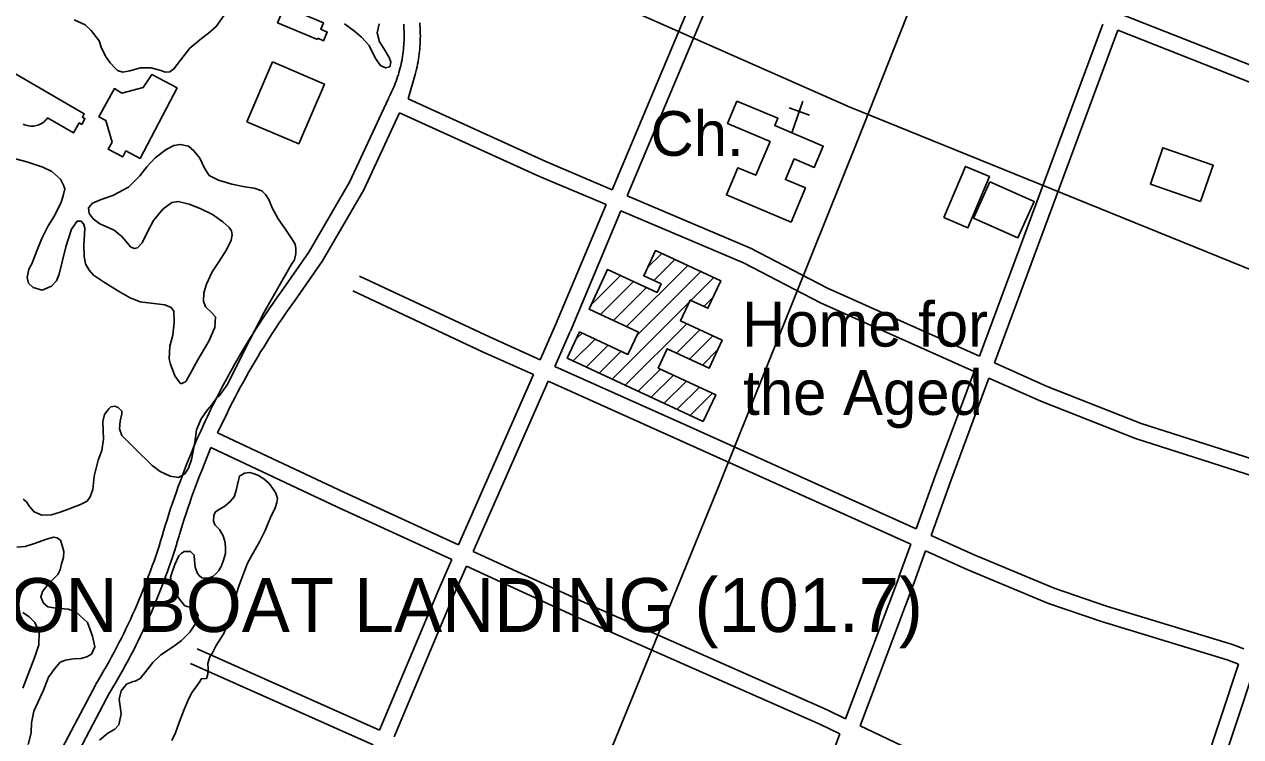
# Model space of a CAD drawing. Extents: x 3651524 to 3689615, y 505651 to 531377.
# Drawn here: x 3662222 to 3664478, y 518426 to 519748 of the extents above; entities that cross this region are included whole.
import ezdxf

# ---------------------------------------------------------------- set-up
doc = ezdxf.new("R2010")
doc.units = 0
for name, color, linetype in [('V-BLDG-IDEN', 7, 'Continuous'), ('V-BLDG-OTLN', 7, 'Continuous'), ('V-CHAN-NAID', 7, 'Continuous'), ('V-ROAD-CNTR', 7, 'Continuous'), ('V-SITE-OTLN', 7, 'Continuous'), ('V-SITE-OTLN-IDEN', 7, 'Continuous'), ('V-SITE-VEGE', 7, 'Continuous')]:
    doc.layers.add(name, color=color, linetype=linetype)

msp = doc.modelspace()

# ---------------------------------------------------------------- linework, layer by layer
at = {"layer": 'V-BLDG-OTLN'}
for p, q in [((3663377.669, 519296.845), (3663403.812, 519322.987)), ((3663388.968, 519272.788), (3663427.959, 519311.78)), ((3663338.695, 519187.161), (3663452.107, 519300.572)), ((3663357.507, 519170.617), (3663476.255, 519289.365)), ((3663273.155, 519227.687), (3663327.567, 519282.098)), ((3663290.398, 519209.574), (3663351.715, 519270.891)), ((3663458.084, 519235.839), (3663500.403, 519278.158)), ((3663314.546, 519198.368), (3663375.864, 519259.684)), ((3663312, 519089.755), (3663454.816, 519232.571)), ((3663482.232, 519224.632), (3663498.911, 519241.31)), ((3663336.149, 519078.549), (3663450.152, 519192.552)), ((3663431.09, 519138.135), (3663474.3, 519181.345)), ((3663239.553, 519123.374), (3663280.222, 519164.044)), ((3663245.714, 519164.891), (3663256.073, 519175.25)), ((3663455.238, 519126.927), (3663498.448, 519170.138)), ((3663263.702, 519112.168), (3663304.371, 519152.837)), ((3663287.851, 519100.962), (3663328.52, 519141.631)), ((3663479.386, 519115.72), (3663507.593, 519143.927)), ((3663360.298, 519067.343), (3663401.394, 519108.439)), ((3663384.447, 519056.136), (3663425.542, 519097.231)), ((3663408.596, 519044.93), (3663449.69, 519086.024)), ((3663432.745, 519033.724), (3663473.839, 519074.817)), ((3663456.894, 519022.517), (3663497.987, 519063.61))]:
    msp.add_line(p, q, dxfattribs=at)
for points in [[(3662765.301, 519719.919), (3662691.325, 519750.714), (3662703.892, 519780.904), (3662776.301, 519750.759), (3662771.3, 519738.742), (3662783.434, 519733.687), (3662776.733, 519717.59), (3662766.163, 519721.991)], [(3662682.077, 519678.35), (3662778.185, 519637.2), (3662730.618, 519526.104), (3662634.51, 519567.254)], [(3662504.992, 519629.997), (3662436.132, 519499.308), (3662409.959, 519513.099), (3662404.085, 519501.95), (3662377.299, 519516.063), (3662384.234, 519529.223), (3662372.818, 519569.767), (3662359.785, 519576.374), (3662388.608, 519628.867), (3662402.404, 519620.253), (3662442.041, 519630.712), (3662458.009, 519654.751)], [(3664403.292, 519419.127), (3664310.199, 519451.526), (3664333.665, 519518.95), (3664426.758, 519486.551)], [(3663927.06, 519389.309), (3663967.151, 519484.222), (3664011.77, 519465.375), (3663971.679, 519370.462)], [(3664012.704, 519455.859), (3664094.914, 519418.959), (3664064.66, 519351.556), (3663982.45, 519388.456)], [(3663481.043, 519011.311), (3663228.771, 519128.378), (3663251.505, 519177.37), (3663341.302, 519135.699), (3663360.49, 519177.046), (3663269.294, 519219.368), (3663303.574, 519293.233), (3663395.397, 519250.619), (3663402.723, 519266.404), (3663370.485, 519281.366), (3663392.285, 519328.337), (3663513.246, 519272.197), (3663489.586, 519221.219), (3663456.643, 519236.508), (3663438.708, 519197.863), (3663515.981, 519162.001), (3663491.823, 519109.948), (3663414.026, 519146.054), (3663397.424, 519110.281), (3663504.016, 519060.812)]]:
    msp.add_lwpolyline(points, close=True, dxfattribs=at)
msp.add_lwpolyline([(3662173.411, 519673.716), (3662332.78, 519581.636), (3662329.198, 519575.434), (3662334.074, 519572.618), (3662328.072, 519562.233), (3662323.316, 519564.979), (3662312.656, 519546.531), (3662264.792, 519574.187), (3662263.046, 519571.959), (3662261.129, 519569.872), (3662259.056, 519567.943), (3662256.84, 519566.179), (3662254.493, 519564.594), (3662252.029, 519563.197), (3662249.463, 519561.995), (3662246.813, 519561), (3662244.093, 519560.211), (3662241.32, 519559.638), (3662238.51, 519559.284), (3662235.682, 519559.151), (3662232.854, 519559.237), (3662230.038, 519559.542), (3662227.257, 519560.068), (3662224.525, 519560.807), (3662221.856, 519561.76), (3662219.274, 519562.917)], dxfattribs=at)
at = {"layer": 'V-ROAD-CNTR'}
for points in [[(3663301.041, 518380.368), (3663511.662, 518896.118), (3663766.875, 519532.093), (3664020.41, 520173.263), (3664817.741, 522182.033), (3665161.065, 522975.03)], [(3663312.189, 519441.203), (3663565.036, 520043.059)], [(3663339.813, 519429.502), (3663592.362, 520030.648)], [(3663751.689, 519594.986), (3663264.262, 519810.546)], [(3664260.317, 519765.083), (3664558.788, 519647.67), (3664804.808, 519575.366)], [(3662897.075, 519610.789), (3662899.131, 519614.723), (3662901.059, 519618.574), (3662902.92, 519622.458), (3662904.712, 519626.375), (3662906.435, 519630.322), (3662908.088, 519634.299), (3662909.673, 519638.305), (3662911.187, 519642.337), (3662912.63, 519646.395), (3662914.001, 519650.479), (3662915.302, 519654.585), (3662916.529, 519658.713), (3662917.685, 519662.863), (3662918.768, 519667.032), (3662919.777, 519671.219), (3662920.713, 519675.423), (3662921.575, 519679.643), (3662922.363, 519683.877), (3662923.078, 519688.126), (3662923.718, 519692.385), (3662924.282, 519696.654), (3662924.773, 519700.935), (3662925.188, 519705.221), (3662925.527, 519709.514), (3662925.792, 519713.814), (3662925.982, 519718.117), (3662926.096, 519722.422), (3662926.134, 519726.731), (3662926.099, 519731.038), (3662925.987, 519735.342), (3662925.799, 519739.643), (3662925.536, 519743.944), (3662925.198, 519748.238)], [(3662933.307, 519609.873), (3662945.359, 519650.413), (3662946.655, 519655.067), (3662947.87, 519659.744), (3662949.003, 519664.443), (3662950.053, 519669.159), (3662951.021, 519673.895), (3662951.905, 519678.645), (3662952.706, 519683.41), (3662953.424, 519688.189), (3662954.058, 519692.98), (3662954.607, 519697.781), (3662955.074, 519702.591), (3662955.455, 519707.41), (3662955.752, 519712.232), (3662955.964, 519717.059), (3662956.092, 519721.89), (3662956.136, 519726.721), (3662956.095, 519731.554), (3662955.969, 519736.386), (3662955.759, 519741.213), (3662955.464, 519746.036), (3662955.086, 519750.852)], [(3663993.568, 519132.176), (3664221.961, 519747.934)], [(3664021.014, 519119.906), (3664249.883, 519736.95)], [(3664249.882, 519736.951), (3664549.048, 519619.264), (3664795.522, 519546.827)], [(3662698.04, 519251.75), (3662749.156, 519325.341), (3662824.757, 519454.822), (3662896.759, 519610.148)], [(3662933.307, 519609.873), (3663189.189, 519493.305), (3663312.188, 519441.204)], [(3662722.68, 519234.637), (3662774.468, 519309.195), (3662851.379, 519440.92), (3662917.71, 519584.012)], [(3662917.71, 519584.012), (3663177.117, 519465.837), (3663300.569, 519413.546)], [(3664701.504, 519209.379), (3663751.689, 519594.986)], [(3663339.812, 519429.504), (3663568.461, 519332.653), (3663711.468, 519258.296), (3663993.569, 519132.178)], [(3663206.721, 519190.155), (3663300.569, 519413.545)], [(3663234.378, 519178.535), (3663328.193, 519401.844)], [(3663328.193, 519401.845), (3663555.671, 519305.491), (3663698.414, 519231.271), (3663983.113, 519103.991)], [(3662843.467, 519280.689), (3663084.189, 519167.926), (3663178.234, 519125.683)], [(3662479.988, 518807.967), (3662483.106, 518818.358), (3662486.317, 518828.778), (3662489.605, 518839.176), (3662492.97, 518849.547), (3662496.413, 518859.895), (3662499.932, 518870.215), (3662503.527, 518880.51), (3662507.198, 518890.778), (3662510.946, 518901.018), (3662514.769, 518911.23), (3662518.668, 518921.414), (3662522.642, 518931.568), (3662526.691, 518941.693), (3662530.815, 518951.787), (3662535.014, 518961.85), (3662539.288, 518971.883), (3662543.635, 518981.883), (3662548.057, 518991.85), (3662552.552, 519001.784), (3662557.12, 519011.685), (3662561.763, 519021.553), (3662566.478, 519031.384), (3662571.266, 519041.182), (3662576.127, 519050.943), (3662581.06, 519060.668), (3662586.064, 519070.356), (3662591.14, 519080.007), (3662596.288, 519089.619), (3662601.506, 519099.194), (3662606.796, 519108.729), (3662612.155, 519118.225), (3662617.586, 519127.681), (3662623.086, 519137.097), (3662628.657, 519146.472), (3662634.295, 519155.804), (3662640.004, 519165.095), (3662645.78, 519174.343), (3662651.626, 519183.549), (3662657.539, 519192.71), (3662663.52, 519201.828), (3662669.569, 519210.901), (3662675.685, 519219.929), (3662681.867, 519228.911), (3662688.116, 519237.847), (3662694.425, 519246.727), (3662698.182, 519251.951)], [(3662830.741, 519253.521), (3663071.679, 519140.658), (3663166.11, 519098.241)], [(3662579.714, 518990.14), (3662598.17, 519027.91), (3662602.931, 519037.471), (3662607.764, 519046.998), (3662612.666, 519056.488), (3662617.64, 519065.943), (3662622.682, 519075.359), (3662627.794, 519084.738), (3662632.976, 519094.079), (3662638.227, 519103.383), (3662643.546, 519112.645), (3662648.934, 519121.869), (3662654.391, 519131.052), (3662659.915, 519140.194), (3662665.506, 519149.295), (3662671.166, 519158.355), (3662676.892, 519167.373), (3662682.685, 519176.348), (3662688.544, 519185.28), (3662694.469, 519194.167), (3662700.461, 519203.011), (3662706.517, 519211.811), (3662712.638, 519220.564), (3662718.831, 519229.282), (3662722.538, 519234.436)], [(3663206.829, 519190.407), (3663178.235, 519125.683)], [(3663234.27, 519178.283), (3663205.601, 519113.39)], [(3663205.6, 519113.39), (3663450.365, 519003.445), (3663876.01, 518812.08)], [(3664021.014, 519119.908), (3664118.587, 519076.286), (3664293.008, 519007.671), (3664589.186, 518912.653)], [(3663166.111, 519098.242), (3663026.646, 518782.563)], [(3663876.01, 518812.078), (3663911.711, 518911.484), (3663983.114, 519103.99)], [(3663903.455, 518799.739), (3663939.893, 518901.198), (3664010.56, 519091.719)], [(3664010.558, 519091.721), (3664106.967, 519048.62), (3664282.924, 518979.401), (3664579.904, 518884.124)], [(3663193.478, 519085.949), (3663053.911, 518770.041)], [(3663193.476, 519085.949), (3663438.069, 518976.081), (3663865.839, 518783.76)], [(3662579.714, 518990.14), (3662814.118, 518880.173), (3663026.645, 518782.563)], [(3662508.722, 518799.345), (3662511.808, 518809.63), (3662514.953, 518819.838), (3662518.175, 518830.022), (3662521.472, 518840.183), (3662524.843, 518850.319), (3662528.29, 518860.429), (3662531.813, 518870.514), (3662535.41, 518880.572), (3662539.08, 518890.604), (3662542.825, 518900.608), (3662546.644, 518910.584), (3662550.538, 518920.53), (3662567.43, 518962.766)], [(3662567.43, 518962.766), (3662801.486, 518852.961), (3663014.521, 518755.119)], [(3662354.341, 518523.744), (3662359.394, 518532.135), (3662364.348, 518540.512), (3662369.233, 518548.93), (3662374.051, 518557.387), (3662378.798, 518565.883), (3662383.478, 518574.417), (3662388.087, 518582.989), (3662392.626, 518591.598), (3662397.096, 518600.244), (3662401.495, 518608.925), (3662405.824, 518617.643), (3662410.083, 518626.395), (3662414.269, 518635.18), (3662418.384, 518644), (3662422.428, 518652.854), (3662426.4, 518661.74), (3662430.299, 518670.656), (3662434.125, 518679.605), (3662437.879, 518688.586), (3662441.56, 518697.595), (3662445.168, 518706.635), (3662448.702, 518715.702), (3662452.163, 518724.799), (3662455.549, 518733.924), (3662458.862, 518743.075), (3662462.099, 518752.253), (3662465.263, 518761.458), (3662468.351, 518770.687), (3662471.364, 518779.941), (3662474.302, 518789.22), (3662477.165, 518798.522), (3662479.98, 518807.941), (3662480.005, 518808.023)], [(3662380.041, 518508.268), (3662385.156, 518516.761), (3662390.234, 518525.348), (3662395.241, 518533.976), (3662400.179, 518542.645), (3662405.046, 518551.353), (3662409.842, 518560.101), (3662414.567, 518568.889), (3662419.22, 518577.712), (3662423.802, 518586.574), (3662428.311, 518595.473), (3662432.748, 518604.409), (3662437.113, 518613.379), (3662441.405, 518622.386), (3662445.622, 518631.426), (3662449.766, 518640.5), (3662453.838, 518649.608), (3662457.835, 518658.75), (3662461.757, 518667.923), (3662465.605, 518677.126), (3662469.378, 518686.361), (3662473.076, 518695.627), (3662476.698, 518704.922), (3662480.245, 518714.247), (3662483.717, 518723.6), (3662487.112, 518732.98), (3662490.431, 518742.387), (3662493.673, 518751.822), (3662496.839, 518761.283), (3662499.928, 518770.769), (3662502.94, 518780.28), (3662505.873, 518789.814), (3662508.702, 518799.279), (3662508.705, 518799.289)], [(3663903.454, 518799.741), (3663983.606, 518763.706), (3664132.083, 518701.77), (3664228.806, 518668.835), (3664462.693, 518597.262), (3664483.443, 518589.242)], [(3663843.959, 518722.836), (3663865.839, 518783.759)], [(3663872.193, 518712.696), (3663893.284, 518771.42)], [(3663893.283, 518771.422), (3663971.678, 518736.177), (3664121.461, 518673.696), (3664219.58, 518640.285), (3664452.883, 518568.89), (3664473.997, 518560.728)], [(3663014.521, 518755.119), (3662990.811, 518701.454), (3662880.148, 518438.655)], [(3663053.91, 518770.041), (3663260.609, 518675.109), (3663710.916, 518476.171), (3663745.008, 518459.734)], [(3663041.786, 518742.597), (3663018.359, 518689.57), (3662907.555, 518426.437)], [(3663041.786, 518742.597), (3663248.287, 518647.755), (3663698.336, 518448.931), (3663734.404, 518431.542)], [(3663844.036, 518723.046), (3663745.008, 518459.734)], [(3663872.116, 518712.486), (3663772.14, 518446.653)], [(3662541.875, 518589.463), (3662880.148, 518438.654)], [(3662529.659, 518562.063), (3662868.502, 518411)], [(3664473.997, 518560.728), (3664375.075, 518262.126)], [(3664502.013, 518549.903), (3664403.702, 518253.142)], [(3662245.933, 518318.441), (3662353.926, 518523.009)], [(3662272.463, 518304.435), (3662380.456, 518509.003)], [(3663772.139, 518446.653), (3663848.661, 518409.76), (3663936.643, 518377.071), (3664020.131, 518348.05), (3664203.19, 518310.736), (3664272.569, 518294.292), (3664375.075, 518262.126)], [(3663734.405, 518431.542), (3663648.274, 518202.522), (3663612.548, 518106.329)]]:
    msp.add_lwpolyline(points, dxfattribs=at)
at = {"layer": 'V-SITE-OTLN'}
for p, q in [((3663645.866, 519548.566), (3663665.716, 519605.187)), ((3663677.973, 519579.697), (3663640.226, 519592.93))]:
    msp.add_line(p, q, dxfattribs=at)
msp.add_lwpolyline([(3663543.463, 519605.673), (3663619.276, 519573.706), (3663613.527, 519560.071), (3663703.388, 519522.182), (3663686.702, 519482.608), (3663649.576, 519498.262), (3663633.404, 519459.907), (3663670.379, 519444.317), (3663643.694, 519381.029), (3663523.856, 519431.558), (3663545.069, 519481.868), (3663578.377, 519467.824), (3663604.87, 519530.656), (3663525.876, 519563.964)], close=True, dxfattribs=at)
at = {"layer": 'V-SITE-VEGE'}
for points in [[(3662592.044, 519764.936), (3662577.272, 519744.189), (3662563.237, 519731.232), (3662550.468, 519721.854), (3662528.538, 519703.633), (3662511.343, 519681.73), (3662499.045, 519665.139), (3662491.15, 519659.877), (3662483.339, 519659.414), (3662473.191, 519662.595), (3662456.463, 519667.092), (3662437.261, 519667.43), (3662417.354, 519661.782), (3662404.099, 519659.013), (3662394.552, 519662.183), (3662389.235, 519667.08), (3662380.994, 519676.229), (3662373.386, 519687.167), (3662364.667, 519703.528), (3662360.115, 519717.414), (3662345.441, 519736.28), (3662334.232, 519747.284), (3662313.977, 519756.043)], [(3662879.881, 519749.045), (3662875.981, 519732.307), (3662880.485, 519715.421), (3662888.675, 519703.27), (3662898.579, 519686.29), (3662901.43, 519677.836), (3662899.47, 519668.866), (3662891.638, 519667.205), (3662882.111, 519671.576), (3662872.733, 519684.347), (3662861.156, 519708.56), (3662847.031, 519724.416), (3662834.02, 519735.451), (3662815.651, 519748.98)], [(3662490.144, 519127.483), (3662492.964, 519117.229), (3662500.994, 519096.079), (3662508.593, 519084.541), (3662511.54, 519081.487), (3662513.942, 519081.444), (3662516.363, 519082.601), (3662520.604, 519084.928), (3662522.447, 519087.295), (3662543.527, 519125.339), (3662563.954, 519160.393), (3662575.204, 519185.403), (3662576.152, 519205.195), (3662567.311, 519214.353), (3662557.878, 519224.124), (3662553.857, 519234.399), (3662554.734, 519249.991), (3662559.221, 519266.119), (3662569.826, 519288.739), (3662582.155, 519307.13), (3662596.358, 519329.686), (3662605.078, 519347.541), (3662607.058, 519357.709), (3662605.985, 519364.931), (3662601.289, 519371.015), (3662589.47, 519381.429), (3662570.502, 519394.971), (3662547.89, 519406.173), (3662527.027, 519414.345), (3662506.708, 519419.506), (3662495.266, 519417.308), (3662478.241, 519405.004), (3662461.069, 519384.298), (3662449.264, 519361.699), (3662439.925, 519342.654), (3662431.354, 519333.203), (3662425.333, 519332.109), (3662418.786, 519335.228), (3662409.965, 519345.585), (3662401.724, 519354.736), (3662395.807, 519359.643), (3662388.113, 519365.78), (3662376.798, 519370.782), (3662361.913, 519377.647), (3662349.471, 519386.871), (3662341.851, 519397.209), (3662340.831, 519407.433), (3662348.189, 519416.305), (3662363.92, 519423.231), (3662385.657, 519430.649), (3662414.739, 519445.741), (3662435.52, 519466.982), (3662449.018, 519483.551), (3662464.317, 519500.086), (3662484.404, 519515.938), (3662498.932, 519522.885), (3662510.976, 519525.074), (3662525.925, 519521.807), (3662535.976, 519513.224), (3662547.144, 519499.824), (3662555.815, 519481.062), (3662564.587, 519467.703), (3662581.837, 519458.995), (3662606.313, 519451.358), (3662630.84, 519446.724), (3662647.598, 519444.026), (3662661.914, 519438.974), (3662668.998, 519432.244), (3662674.841, 519423.139), (3662681.165, 519407.42), (3662692.206, 519386.818), (3662706.857, 519366.749), (3662717.962, 519349.747), (3662723.792, 519340.039), (3662725.453, 519332.208), (3662725.285, 519322.607), (3662722.682, 519311.248), (3662716.514, 519301.754), (3662666.34, 519213.805), (3662639.003, 519161.468), (3662597.937, 519079.359), (3662583.775, 519059.201), (3662578.911, 519055.687), (3662569.668, 519042.045), (3662560.487, 519032.004), (3662549.399, 519015.992), (3662540.638, 518995.74), (3662537.824, 518972.378), (3662531.862, 518940.673), (3662526.175, 518924.565), (3662519.383, 518913.881), (3662507.265, 518907.493), (3662492.297, 518909.558), (3662473.242, 518918.299), (3662458.433, 518929.366), (3662426.58, 518961.141), (3662417.139, 518970.31), (3662402.393, 518984.975)], [(3662202.599, 519499.31), (3662225.895, 519492.896), (3662255.728, 519482.764), (3662272.391, 519474.666), (3662288.949, 519460.568), (3662294.159, 519449.673), (3662296.442, 519443.031), (3662294.45, 519432.261), (3662289.985, 519417.335), (3662276.306, 519390.565), (3662265.808, 519373.944), (3662253.993, 519350.742), (3662244.583, 519327.499), (3662235.756, 519303.648), (3662230.175, 519293.541), (3662226.896, 519277.993), (3662229.118, 519267.751), (3662237.98, 519259.79), (3662254.698, 519254.693), (3662272.237, 519262.186), (3662281.418, 519272.228), (3662286.432, 519284.145), (3662298.734, 519334.948), (3662308.917, 519367.779), (3662319.384, 519382.601), (3662327.183, 519382.463), (3662331.301, 519377.587), (3662333.572, 519370.345), (3662333.339, 519357.146), (3662331.821, 519339.165), (3662332.628, 519316.942), (3662334.795, 519303.697), (3662341.785, 519291.571), (3662350.028, 519282.421), (3662368.415, 519270.09), (3662396.321, 519252.79), (3662417.71, 519240.406), (3662436.185, 519232.878), (3662482.304, 519227.262), (3662493.632, 519222.859), (3662498.903, 519215.564), (3662499.733, 519194.541), (3662496.919, 519171.182), (3662491.758, 519150.863), (3662490.144, 519127.483)], [(3662402.393, 518984.975), (3662397.814, 518997.663), (3662399.268, 519012.042), (3662402.502, 519025.192), (3662402.586, 519029.99), (3662395.514, 519037.32), (3662389.557, 519039.823), (3662381.723, 519038.164), (3662378.057, 519034.625), (3662370.068, 519023.963), (3662367.444, 519011.407), (3662367.747, 518994.593), (3662368.663, 518978.371), (3662365.292, 518957.422), (3662358.372, 518939.536), (3662351.241, 518909.65), (3662348.406, 518885.09), (3662343.962, 518871.365), (3662337.814, 518863.068), (3662325.706, 518857.28), (3662304.556, 518849.25), (3662288.24, 518842.936), (3662271.942, 518837.822), (3662253.93, 518837.542), (3662239.635, 518843.796), (3662231.404, 518853.545), (3662225.551, 518862.052), (3662219.634, 518866.957)], [(3662575.546, 518842.682), (3662581.63, 518847.376), (3662593.748, 518853.764), (3662603.509, 518862.595), (3662610.87, 518871.469), (3662614.681, 518883.407), (3662617.272, 518894.165), (3662619.262, 518904.933), (3662620.548, 518909.713), (3662629.656, 518915.554), (3662639.878, 518916.574), (3662647.637, 518914.037), (3662655.983, 518910.889), (3662666.078, 518904.708), (3662675.529, 518896.137), (3662684.909, 518883.366), (3662687.813, 518877.912), (3662691.243, 518868.248), (3662689.916, 518861.069), (3662686.736, 518850.921), (3662678.017, 518833.069), (3662670.497, 518815.194)], [(3662360.989, 518419.707), (3662376.224, 518432.64), (3662389.563, 518440.207), (3662396.911, 518448.483), (3662401.474, 518468.81), (3662397.749, 518495.884), (3662401.025, 518511.435), (3662410.85, 518523.864), (3662423.545, 518529.043), (3662427.156, 518529.58), (3662436.243, 518534.221), (3662446.673, 518547.242), (3662460.174, 518563.808), (3662474.829, 518577.956), (3662498.518, 518593.744), (3662513.121, 518604.889), (3662528.399, 518620.227), (3662539.497, 518636.838), (3662543.961, 518651.764), (3662537.551, 518662.682), (3662530.414, 518666.409), (3662523.236, 518667.736), (3662518.466, 518669.622), (3662507.321, 518684.224), (3662499.774, 518698.763), (3662495.162, 518709.648), (3662492.977, 518721.693), (3662494.914, 518729.461), (3662500.601, 518745.566), (3662508.089, 518761.641), (3662512.373, 518766.368), (3662517.837, 518769.872), (3662529.849, 518770.261), (3662533.375, 518765.997), (3662536.322, 518762.943), (3662537.342, 518752.722), (3662538.329, 518740.698), (3662542.929, 518729.215), (3662545.864, 518725.559), (3662550.593, 518721.275), (3662555.381, 518720.591), (3662564.392, 518721.031), (3662571.036, 518723.315), (3662576.533, 518728.619), (3662582.038, 518734.523), (3662586.976, 518742.24), (3662590.146, 518751.786), (3662594.6, 518766.116), (3662594.76, 518775.117), (3662594.363, 518786.526), (3662590.383, 518799.203), (3662583.385, 518810.731), (3662575.132, 518819.28), (3662572.271, 518827.134), (3662573.039, 518836.725), (3662575.546, 518842.682)], [(3662207.854, 518777.732), (3662222.886, 518779.266), (3662240.395, 518784.959), (3662262.744, 518792.967), (3662276.009, 518796.334), (3662282.59, 518795.017), (3662288.514, 518790.71), (3662291.947, 518781.048), (3662294.755, 518770.193), (3662293.954, 518758.802), (3662290.745, 518746.854), (3662288.152, 518736.096), (3662283.792, 518727.169), (3662274.011, 518717.138), (3662263.629, 518707.117), (3662255.028, 518695.865), (3662252.437, 518685.105), (3662257.045, 518674.22), (3662265.329, 518667.472), (3662280.288, 518664.805), (3662303.07, 518663.204), (3662316.785, 518658.16), (3662338.637, 518637.964), (3662347.802, 518613.194), (3662352.254, 518593.308), (3662346.01, 518579.613), (3662337.513, 518574.36), (3662326.058, 518571.562), (3662312.836, 518570.593), (3662297.794, 518568.459)], [(3662670.497, 518815.194), (3662667.98, 518808.636), (3662658.008, 518787.804), (3662645.006, 518765.225), (3662635.71, 518748.583), (3662619.975, 518707.443), (3662609.16, 518672.823), (3662605.293, 518657.881), (3662600.839, 518643.555), (3662595.784, 518629.24), (3662591.383, 518617.912), (3662577.178, 518595.356), (3662570.344, 518582.271), (3662565.406, 518574.554), (3662562.183, 518562.006), (3662562.613, 518552.395), (3662561.832, 518542.206), (3662559.295, 518534.446), (3662549.788, 518533.463), (3662547.869, 518529.49), (3662531.805, 518507.322), (3662524.95, 518493.038), (3662518.062, 518476.953), (3662509.258, 518454.3), (3662501.687, 518433.424), (3662495.43, 518419.129)], [(3662218.844, 518516.434), (3662230.163, 518545.645), (3662240.874, 518574.267), (3662248.476, 518596.941), (3662248.89, 518620.343), (3662240.808, 518638.493), (3662230.787, 518648.874), (3662218.923, 518656.888)], [(3662297.794, 518568.459), (3662288.117, 518564.429), (3662278.315, 518553.198), (3662266.617, 518536.596), (3662257.192, 518512.754), (3662239.102, 518474.059), (3662235.111, 518451.92), (3662234.181, 518433.328), (3662228.399, 518411.822)]]:
    msp.add_lwpolyline(points, dxfattribs=at)

# ---------------------------------------------------------------- texts
at = {"layer": 'V-BLDG-IDEN'}
for s, p in [('Home for', (3663552.71, 519150.137)), ('the Aged', (3663555.072, 519023.381))]:
    msp.add_text(s, height=82.9998, dxfattribs=at).set_placement(p)
at = {"layer": 'V-CHAN-NAID'}
msp.add_text('AUDUBON PARK EXCURSION BOAT LANDING (101.7)', height=100, dxfattribs=at).set_placement((3660492.483, 518620.66))
at = {"layer": 'V-SITE-OTLN-IDEN'}
msp.add_text('Ch.', height=82.9998, dxfattribs=at).set_placement((3663383.107, 519503.924))

doc.saveas('drawing.dxf')
